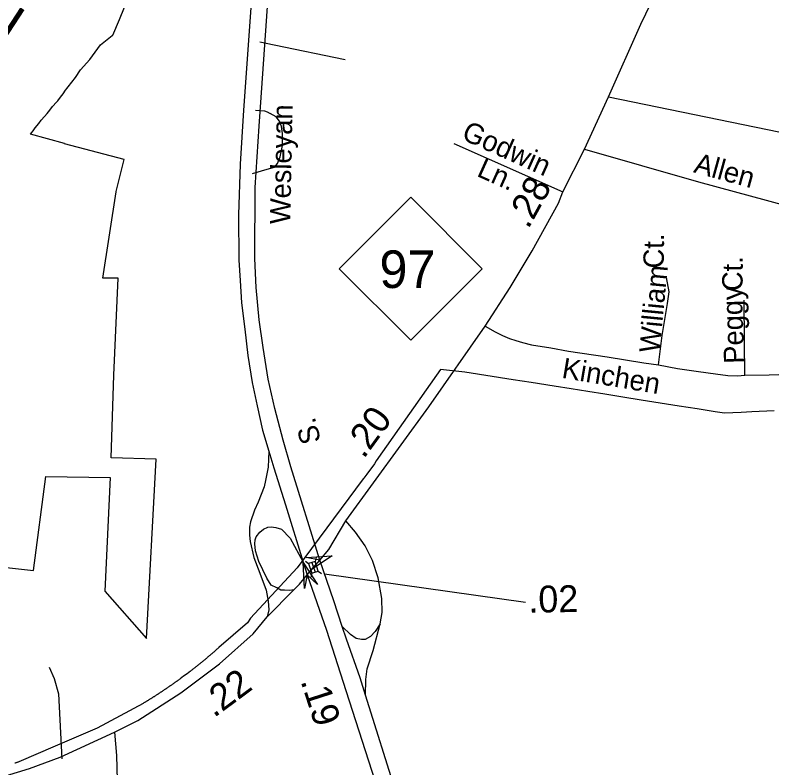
# Model space of a CAD drawing. Extents: x 2220236 to 2384410, y 720751 to 894131.
# Drawn here: x 2344850 to 2348374, y 788250 to 791757 of the extents above; entities that cross this region are included whole.
import ezdxf

# ---------------------------------------------------------------- set-up
doc = ezdxf.new("R2010")
doc.units = 0
doc.layers.add('Default', color=7, linetype='Continuous')

msp = doc.modelspace()

# ---------------------------------------------------------------- linework, layer by layer
at = {"layer": 'Default'}
for p, q in [((2345989.7, 791632.3), (2346056.7, 791618.4)), ((2346056.7, 791618.4), (2346386.3, 791550.6)), ((2346892.9, 791158.9), (2347400.6, 790933.2)), ((2345955.6, 791019.3), (2346024.1, 791038.8)), ((2346201.6, 789213.1), (2346216.8, 789202)), ((2346252.4, 789229.9), (2346246.8, 789211.9)), ((2346231.8, 789206.9), (2346246.7, 789161.9)), ((2346232, 789157), (2346226.4, 789139)), ((2346261.7, 789166.8), (2346276.9, 789155.7)), ((2346291.3, 789154.2), (2347226.6, 789021.6))]:
    msp.add_line(p, q, dxfattribs=at)
for points in [[(2346268.9, 789218.5), (2346133.2, 789652), (2346098.6, 789777.6), (2346058.8, 789923.7), (2346028.9, 790061.5), (2346005.7, 790209.2), (2345985.8, 790337), (2345972.5, 790488.1), (2345965.9, 790622.5), (2345967.5, 790954.5), (2345985.8, 791240), (2346009.2, 791573.6), (2346049, 792133), (2346077.2, 792554.6), (2346133.6, 793313.2), (2346173.4, 793932.3)], [(2346098.8, 793892.5), (2346057.3, 793331.4), (2346002.5, 792561.2), (2345972.7, 792134.7), (2345964.4, 792031.7), (2345912.9, 791314.7), (2345897.8, 791062.4), (2345889.6, 790826.7), (2345891.2, 790615.9), (2345897.8, 790521.3), (2345904.5, 790416.7), (2345919.4, 790293.9), (2345934.4, 790171), (2345954.3, 790044.9), (2345977.5, 789937), (2346002.4, 789824.1), (2346031.3, 789726.3)], [(2347613.8, 791376.7), (2347763.7, 791715.1), (2347904.3, 792005.1)], [(2344738.5, 789191.1), (2344935.5, 789169.1), (2344992.8, 789607.8), (2345293.2, 789603.6), (2345268.2, 789073.1), (2345461.5, 788853.1), (2345507.2, 789689), (2345297.5, 789694.1), (2345310.2, 790079.1), (2345330, 790531.8), (2345258.8, 790531.6), (2345321.2, 790934.2), (2345319.8, 790934.6), (2345358, 791083.7), (2345079.2, 791156.8), (2345079.2, 791158.5), (2344921.5, 791201.6), (2344927, 791207.8), (2344934.2, 791218.5), (2344943.2, 791231.4), (2344959.8, 791251.5), (2344972, 791266.7), (2344986.8, 791284.1), (2344999, 791298.8), (2345011, 791314.2), (2345024.5, 791330.6), (2345043, 791350.6), (2345049, 791358.2), (2345060.8, 791375.1), (2345073, 791390.8), (2345079.2, 791400.1), (2345079.2, 791401.2), (2345131.5, 791465.6), (2345154, 791501.2), (2345197.5, 791549.8), (2345247.8, 791617.7), (2345302, 791661.1), (2345304.5, 791663.1), (2345335.8, 791736.9), (2345359.8, 791793.6)], [(2344738.5, 789191.1), (2344935.5, 789169.1), (2344992.8, 789607.8), (2345293.2, 789603.6), (2345268.2, 789073.1), (2345461.5, 788853.1), (2345507.2, 789689), (2345297.5, 789694.1), (2345310.2, 790079.1), (2345330, 790531.8), (2345258.8, 790531.6), (2345321.2, 790934.2), (2345319.8, 790934.6), (2345358, 791083.7), (2345079.2, 791156.8), (2345079.2, 791158.5), (2344921.5, 791201.6), (2344927, 791207.8), (2344934.2, 791218.5), (2344943.2, 791231.4), (2344959.8, 791251.5), (2344972, 791266.7), (2344986.8, 791284.1), (2344999, 791298.8), (2345011, 791314.2), (2345024.5, 791330.6), (2345043, 791350.6), (2345049, 791358.2), (2345060.8, 791375.1), (2345073, 791390.8), (2345079.2, 791400.1), (2345079.2, 791401.2), (2345131.5, 791465.6), (2345154, 791501.2), (2345197.5, 791549.8), (2345247.8, 791617.7), (2345302, 791661.1), (2345304.5, 791663.1), (2345335.8, 791736.9), (2345359.8, 791793.6)], [(2346389.9, 789400.7), (2346777.2, 789932.6), (2347039.5, 790308.1), (2347155.8, 790487.8), (2347257.4, 790659.3), (2347379.8, 790881.4), (2347400.6, 790933.2), (2347502.1, 791133.1), (2347613.8, 791376.7)], [(2347613.8, 791376.7), (2348981.6, 791095.4), (2349363.5, 791009.3), (2349590.8, 790966.2), (2349816.1, 790915.7), (2350699.7, 790728.7), (2351068.2, 790656), (2351233.6, 790617), (2351339.9, 790612.9), (2351485.1, 790617), (2351691.9, 790626.1), (2353000.4, 790646)], [(2345969.8, 791314.2), (2345991.7, 791312.9), (2346011.3, 791310.2), (2346024.5, 791306), (2346037.3, 791298.6)], [(2346024.1, 791038.8), (2346058.4, 791049), (2346072.1, 791065.2), (2346083.8, 791097.2), (2346095.1, 791149.3), (2346094.4, 791205.3), (2346090.1, 791237.2), (2346081.9, 791263), (2346065.6, 791283), (2346037.3, 791298.6)], [(2347502.1, 791133.1), (2348032, 790979.6), (2348919.7, 790738.8)], [(2347845.8, 790128.4), (2347863.3, 790264.4), (2347888.8, 790413.7), (2347895.5, 790467.6), (2347883.5, 790535.2)], [(2348247.9, 790080), (2348246.6, 790238.8), (2348245.1, 790428.9)], [(2347039.5, 790308.1), (2347085.9, 790281.9), (2347119.5, 790264.4), (2347151.8, 790250.9), (2347181.4, 790241.5), (2347212.3, 790232.1), (2347255.3, 790221.3), (2347344.1, 790206.5), (2347427.5, 790191.7), (2347607.7, 790164.8), (2347778.5, 790136.5), (2347845.8, 790128.4)], [(2347845.8, 790128.4), (2347934.5, 790110.9), (2348032.7, 790096.1), (2348112.1, 790085.4), (2348168.5, 790078.6), (2348214.3, 790077.3), (2348247.9, 790080)], [(2348385.2, 789913.7), (2348280.5, 789908.4), (2348230.5, 789905.9), (2348154.2, 789902), (2348110.5, 789908.9), (2348026.5, 789922.2), (2347942.5, 789935.6), (2347853.5, 789949.7), (2347764.8, 789963.8), (2347680.8, 789977.1), (2347596.8, 789990.4), (2347517.8, 790002.9), (2347438.8, 790015.5), (2347359.8, 790028), (2347253.2, 790044.9), (2347169.2, 790058.2), (2346944.5, 790093.9), (2346831.2, 790106.6), (2346811.8, 790079.1), (2346531, 789680.3), (2346523, 789666), (2346487.5, 789618.4), (2346474.2, 789599.4), (2346473.5, 789598.4), (2346472.5, 789597.6), (2346471, 789596.1), (2346163.5, 789182.4), (2345946.8, 788948.4), (2345932, 788926.6), (2345799.2, 788811.3), (2345797.5, 788809.6), (2345795.5, 788807.9), (2345793.8, 788806.3), (2345791.8, 788804.6), (2345790, 788803), (2345788, 788801.3), (2345786.2, 788799.7), (2345784.2, 788798), (2345782.5, 788796.4), (2345780.5, 788794.8), (2345778.8, 788793.1), (2345776.8, 788791.4), (2345774.8, 788789.8), (2345773, 788788.2), (2345771, 788786.5), (2345769.2, 788784.9), (2345767.2, 788783.2), (2345765.5, 788781.6), (2345763.5, 788780), (2345761.5, 788778.4), (2345759.8, 788776.8), (2345757.8, 788775.1), (2345756, 788773.5), (2345754, 788771.9), (2345752, 788770.2), (2345750.2, 788768.6), (2345748.2, 788767.1), (2345746.2, 788765.4), (2345744.5, 788763.8), (2345742.5, 788762.2), (2345740.5, 788760.6), (2345738.8, 788759), (2345736.8, 788757.4), (2345734.8, 788755.8), (2345733, 788754.2), (2345731, 788752.6), (2345729, 788751), (2345727.2, 788749.4), (2345725.2, 788747.9), (2345723.2, 788746.2), (2345721.2, 788744.7), (2345719.5, 788743.1), (2345717.5, 788741.5), (2345715.5, 788739.9), (2345713.5, 788738.4), (2345711.8, 788736.8), (2345709.8, 788735.2), (2345707.8, 788733.6), (2345705.8, 788732.1), (2345703.8, 788730.5), (2345702, 788728.9), (2345700, 788727.4), (2345698, 788725.8), (2345696, 788724.2), (2345694, 788722.7), (2345692, 788721.2), (2345690.2, 788719.6), (2345688.2, 788718.1), (2345686.2, 788716.5), (2345684.2, 788715), (2345682.2, 788713.4), (2345680.2, 788711.9), (2345678.2, 788710.4), (2345676.5, 788708.8), (2345674.5, 788707.2), (2345672.5, 788705.8), (2345670.5, 788704.2), (2345666.5, 788701.2), (2345664.5, 788699.6), (2345660.5, 788696.6), (2345658.5, 788695.1), (2345650.5, 788689.1), (2345648.5, 788687.5), (2345636.5, 788678.5), (2345634.5, 788677.1), (2345626.5, 788671.1), (2345624.5, 788669.6), (2345620.5, 788666.6), (2345618.5, 788665.2), (2345616.5, 788663.7), (2345614.5, 788662.2), (2345612.5, 788660.8), (2345610.2, 788659.3), (2345608.2, 788657.8), (2345606.2, 788656.4), (2345604.2, 788654.9), (2345602.2, 788653.4), (2345600.2, 788652), (2345598.2, 788650.6), (2345596.2, 788649.1), (2345594, 788647.6), (2345592, 788646.2), (2345590, 788644.8), (2345588, 788643.3), (2345586, 788641.9), (2345584, 788640.4), (2345581.8, 788639), (2345579.8, 788637.6), (2345577.8, 788636.1), (2345575.8, 788634.7), (2345573.8, 788633.2), (2345571.5, 788631.9), (2345569.5, 788630.4), (2345567.5, 788629), (2345565.5, 788627.6), (2345563.2, 788626.2), (2345561.2, 788624.8), (2345559.2, 788623.4), (2345557.2, 788621.9), (2345555, 788620.6), (2345553, 788619.1), (2345551, 788617.8), (2345549, 788616.3), (2345546.8, 788614.9), (2345544.8, 788613.5), (2345542.8, 788612.1), (2345540.5, 788610.8), (2345538.5, 788609.4), (2345536.5, 788607.9), (2345534.2, 788606.6), (2345532.2, 788605.2), (2345530.2, 788603.8), (2345528, 788602.4), (2345526, 788601.1), (2345524, 788599.7), (2345521.8, 788598.3), (2345519.8, 788596.9), (2345517.8, 788595.6), (2345515.5, 788594.2), (2345513.5, 788592.8), (2345511.2, 788591.5), (2345509.2, 788590.1), (2345507.2, 788588.8), (2345505, 788587.4), (2345503, 788586.1), (2345500.8, 788584.7), (2345498.8, 788583.4), (2345496.8, 788582), (2345494.5, 788580.7), (2345492.5, 788579.3), (2345490.2, 788578), (2345488.2, 788576.6), (2345486, 788575.3), (2345484, 788574), (2345481.8, 788572.7), (2345479.8, 788571.3), (2345477.5, 788570), (2345475.5, 788568.7), (2345473.2, 788567.4), (2345471.2, 788566.1), (2345469, 788564.8), (2345467, 788563.4), (2345464.8, 788562.1), (2345462.8, 788560.8), (2345460.5, 788559.5), (2345458.5, 788558.2), (2345456.2, 788556.9), (2345454.2, 788555.6), (2345452, 788554.2), (2345450, 788553), (2345447.8, 788551.7), (2345445.5, 788550.2), (2345231.5, 788436.1), (2345079.2, 788369.9), (2345036.8, 788351.2), (2344867.5, 788278.7), (2344864.8, 788277.6), (2344862.2, 788276.8), (2344860, 788275.9), (2344857.5, 788275.1), (2344855.2, 788274.3), (2344852.8, 788273.5), (2344850.5, 788272.7), (2344848, 788271.9)], [(2348385.2, 789913.7), (2348280.5, 789908.4), (2348230.5, 789905.9), (2348154.2, 789902), (2348110.5, 789908.9), (2348026.5, 789922.2), (2347942.5, 789935.6), (2347853.5, 789949.7), (2347764.8, 789963.8), (2347680.8, 789977.1), (2347596.8, 789990.4), (2347517.8, 790002.9), (2347438.8, 790015.5), (2347359.8, 790028), (2347253.2, 790044.9), (2347169.2, 790058.2), (2346944.5, 790093.9), (2346831.2, 790106.6), (2346811.8, 790079.1), (2346531, 789680.3), (2346523, 789666), (2346487.5, 789618.4), (2346474.2, 789599.4), (2346473.5, 789598.4), (2346472.5, 789597.6), (2346471, 789596.1), (2346163.5, 789182.4), (2345946.8, 788948.4), (2345932, 788926.6), (2345799.2, 788811.3), (2345797.5, 788809.6), (2345795.5, 788807.9), (2345793.8, 788806.3), (2345791.8, 788804.6), (2345790, 788803), (2345788, 788801.3), (2345786.2, 788799.7), (2345784.2, 788798), (2345782.5, 788796.4), (2345780.5, 788794.8), (2345778.8, 788793.1), (2345776.8, 788791.4), (2345774.8, 788789.8), (2345773, 788788.2), (2345771, 788786.5), (2345769.2, 788784.9), (2345767.2, 788783.2), (2345765.5, 788781.6), (2345763.5, 788780), (2345761.5, 788778.4), (2345759.8, 788776.8), (2345757.8, 788775.1), (2345756, 788773.5), (2345754, 788771.9), (2345752, 788770.2), (2345750.2, 788768.6), (2345748.2, 788767.1), (2345746.2, 788765.4), (2345744.5, 788763.8), (2345742.5, 788762.2), (2345740.5, 788760.6), (2345738.8, 788759), (2345736.8, 788757.4), (2345734.8, 788755.8), (2345733, 788754.2), (2345731, 788752.6), (2345729, 788751), (2345727.2, 788749.4), (2345725.2, 788747.9), (2345723.2, 788746.2), (2345721.2, 788744.7), (2345719.5, 788743.1), (2345717.5, 788741.5), (2345715.5, 788739.9), (2345713.5, 788738.4), (2345711.8, 788736.8), (2345709.8, 788735.2), (2345707.8, 788733.6), (2345705.8, 788732.1), (2345703.8, 788730.5), (2345702, 788728.9), (2345700, 788727.4), (2345698, 788725.8), (2345696, 788724.2), (2345694, 788722.7), (2345692, 788721.2), (2345690.2, 788719.6), (2345688.2, 788718.1), (2345686.2, 788716.5), (2345684.2, 788715), (2345682.2, 788713.4), (2345680.2, 788711.9), (2345678.2, 788710.4), (2345676.5, 788708.8), (2345674.5, 788707.2), (2345672.5, 788705.8), (2345670.5, 788704.2), (2345666.5, 788701.2), (2345664.5, 788699.6), (2345660.5, 788696.6), (2345658.5, 788695.1), (2345650.5, 788689.1), (2345648.5, 788687.5), (2345636.5, 788678.5), (2345634.5, 788677.1), (2345626.5, 788671.1), (2345624.5, 788669.6), (2345620.5, 788666.6), (2345618.5, 788665.2), (2345616.5, 788663.7), (2345614.5, 788662.2), (2345612.5, 788660.8), (2345610.2, 788659.3), (2345608.2, 788657.8), (2345606.2, 788656.4), (2345604.2, 788654.9), (2345602.2, 788653.4), (2345600.2, 788652), (2345598.2, 788650.6), (2345596.2, 788649.1), (2345594, 788647.6), (2345592, 788646.2), (2345590, 788644.8), (2345588, 788643.3), (2345586, 788641.9), (2345584, 788640.4), (2345581.8, 788639), (2345579.8, 788637.6), (2345577.8, 788636.1), (2345575.8, 788634.7), (2345573.8, 788633.2), (2345571.5, 788631.9), (2345569.5, 788630.4), (2345567.5, 788629), (2345565.5, 788627.6), (2345563.2, 788626.2), (2345561.2, 788624.8), (2345559.2, 788623.4), (2345557.2, 788621.9), (2345555, 788620.6), (2345553, 788619.1), (2345551, 788617.8), (2345549, 788616.3), (2345546.8, 788614.9), (2345544.8, 788613.5), (2345542.8, 788612.1), (2345540.5, 788610.8), (2345538.5, 788609.4), (2345536.5, 788607.9), (2345534.2, 788606.6), (2345532.2, 788605.2), (2345530.2, 788603.8), (2345528, 788602.4), (2345526, 788601.1), (2345524, 788599.7), (2345521.8, 788598.3), (2345519.8, 788596.9), (2345517.8, 788595.6), (2345515.5, 788594.2), (2345513.5, 788592.8), (2345511.2, 788591.5), (2345509.2, 788590.1), (2345507.2, 788588.8), (2345505, 788587.4), (2345503, 788586.1), (2345500.8, 788584.7), (2345498.8, 788583.4), (2345496.8, 788582), (2345494.5, 788580.7), (2345492.5, 788579.3), (2345490.2, 788578), (2345488.2, 788576.6), (2345486, 788575.3), (2345484, 788574), (2345481.8, 788572.7), (2345479.8, 788571.3), (2345477.5, 788570), (2345475.5, 788568.7), (2345473.2, 788567.4), (2345471.2, 788566.1), (2345469, 788564.8), (2345467, 788563.4), (2345464.8, 788562.1), (2345462.8, 788560.8), (2345460.5, 788559.5), (2345458.5, 788558.2), (2345456.2, 788556.9), (2345454.2, 788555.6), (2345452, 788554.2), (2345450, 788553), (2345447.8, 788551.7), (2345445.5, 788550.2), (2345231.5, 788436.1), (2345079.2, 788369.9), (2345036.8, 788351.2), (2344867.5, 788278.7), (2344864.8, 788277.6), (2344862.2, 788276.8), (2344860, 788275.9), (2344857.5, 788275.1), (2344855.2, 788274.3), (2344852.8, 788273.5), (2344850.5, 788272.7), (2344848, 788271.9)], [(2348247.9, 790080), (2348362.2, 790081.3), (2348498.1, 790085.4), (2348621.8, 790096.1)], [(2346031.3, 789726.3), (2346028, 789650.7), (2346016.7, 789588.5), (2346009.1, 789560.2), (2345981.2, 789487.6), (2345965.5, 789450.8), (2345946.5, 789396), (2345942.1, 789371.5), (2345941, 789334.6), (2345944.3, 789304.4), (2345961.1, 789230.7), (2345990.1, 789157), (2346019.1, 789078.8), (2346028.7, 789027.3), (2346031.1, 788987.2), (2346023.5, 788953.3)], [(2346031.3, 789726.3), (2346054.6, 789647.6), (2346108.8, 789475), (2346191.7, 789208.5)], [(2346268.9, 789218.5), (2346310.9, 789268.2), (2346389.9, 789400.7)], [(2346549.5, 788921.5), (2346555.1, 788947.2), (2346559.1, 788973.6), (2346558.4, 789039.6), (2346539.9, 789135.2), (2346514.4, 789217), (2346479.8, 789284), (2346435.7, 789348.2), (2346389.9, 789400.7)], [(2346148.6, 789079.9), (2346129.6, 789076.7), (2346104, 789078), (2346087.2, 789078.8), (2346068.2, 789088.8), (2346042.6, 789102.2), (2346022.5, 789133.5), (2345985.6, 789211.7), (2345970, 789260.9), (2345966.6, 789294.4), (2345967.2, 789312.8), (2345972.2, 789326.8), (2345989.5, 789348.6), (2346006.3, 789362), (2346026.4, 789370.9), (2346042, 789373.1), (2346064.3, 789369.8), (2346090.1, 789362.2), (2346131.2, 789321), (2346191.7, 789208.5)], [(2346210.2, 789148.9), (2346268.9, 789218.5)], [(2346373.6, 788908.9), (2346333.9, 789027.9), (2346268.9, 789218.5)], [(2346191.7, 789208.5), (2346210.2, 789148.9)], [(2346148.6, 789079.9), (2346161.5, 789093.1), (2346174, 789105.8), (2346210.2, 789148.9)], [(2346210.2, 789148.9), (2346300.2, 788891.8), (2346389.8, 788611.3), (2346540.8, 788143.2), (2346651.9, 787799.6), (2346774.7, 787411.2), (2346947.6, 786869.7), (2347015.3, 786660.5), (2347069.4, 786501.8), (2347364.1, 785590.9)], [(2346023.5, 788953.3), (2346148.6, 789079.9)], [(2345313.3, 788416.6), (2345422.2, 788471.8), (2345621.9, 788600.6), (2345802.3, 788734.6), (2345958.5, 788874.4), (2346023.5, 788953.3)], [(2346549.5, 788921.5), (2346526.1, 788885.8), (2346504.6, 788863.1), (2346480.7, 788848.7), (2346463.6, 788847.8), (2346438.1, 788852.8), (2346412.2, 788871.6), (2346373.6, 788908.9)], [(2346481.2, 788589.6), (2346456.1, 788669.4), (2346393.1, 788850.3), (2346373.6, 788908.9)], [(2346481.2, 788589.6), (2346482.6, 788662.4), (2346488.9, 788712.5), (2346517.2, 788796.4), (2346549.5, 788921.5)], [(2345008.8, 788719), (2345031.3, 788667.3), (2345052.2, 788595.7), (2345067.8, 788292)], [(2347439.5, 785590.9), (2347132.2, 786550.5), (2347015.3, 786913.2), (2346837.7, 787462.6), (2346701.7, 787894.2), (2346625.4, 788129.9), (2346481.2, 788589.6)], [(2341121.7, 786392.1), (2341220.5, 786478.9), (2341421.4, 786632.9), (2341466.9, 786668.3), (2341578.5, 786754.7), (2341760.7, 786890.9), (2341996.3, 787065.1), (2342249.2, 787252.4), (2342462.9, 787414.5), (2342616.7, 787518.9), (2342796.6, 787626.8), (2343005.4, 787723.4), (2343104.8, 787766.5), (2343318.7, 787841.1), (2343502.4, 787888.7), (2343750, 787950), (2344227.4, 788064.6), (2344748, 788196.2), (2344917.4, 788247.9), (2345060.2, 788299.6), (2345313.3, 788416.6)], [(2345313.3, 788416.6), (2345322.7, 788307.6), (2345333.5, 787902.5), (2345344.9, 787522.4), (2345357, 787409.3), (2345371, 787359.8), (2345393.6, 787300.1), (2345469.3, 787161.1), (2345544.5, 787044.2), (2345573.3, 786986.5), (2345602.5, 786899.9), (2345642.1, 786705.5), (2345685.2, 786410.8), (2345710.1, 786184), (2345716.8, 786077.7), (2345718.1, 786009)]]:
    msp.add_lwpolyline(points, dxfattribs=at)
for points in [[(2346359.7, 790575.4), (2346692.7, 790908.4), (2347025.7, 790575.4), (2346692.7, 790242.4)], [(2346205.1, 789230.5), (2346326.8, 789237.7), (2346225, 789170.6), (2346268.9, 789218.5)], [(2346216.8, 789202), (2346231.7, 789156.9), (2346261.7, 789166.8), (2346246.8, 789211.9)], [(2346197.3, 789085.2), (2346191.9, 789207), (2346257.4, 789104.2), (2346210.2, 789148.9)]]:
    msp.add_lwpolyline(points, close=True, dxfattribs=at)

# ---------------------------------------------------------------- texts
for s, height, rotation, p in [('RIVER', 210, 56.9019, (2344542.4, 791241.3)), ('Wesleyan', 95, 88.9142, (2346131.5, 790782.4)), ('Godwin', 95, 335.8061, (2346924, 791180.9)), ('Ln.', 95, 335.8061, (2346995.3, 791008.9)), ('Allen', 95, 344.6162, (2348005.7, 791025.1)), ('.28', 125, 61.138, (2347239.6, 790756.6)), ('Ct.', 95, 89.3567, (2347870.5, 790576.5)), ('Ct.', 95, 89.3567, (2348237.2, 790470.8)), ('William', 95, 84.4916, (2347850.6, 790180.5)), ('Peggy', 95, 91.8476, (2348246.3, 790134.5)), ('Kinchen', 95, 350.4121, (2347392, 790067.8)), ('.20', 125, 53.9357, (2346473.3, 789686.6)), ('S.', 95, 104.6874, (2346275.1, 789772.7)), ('.02', 125, 0.929, (2347241.1, 788973)), ('.22', 125, 36.6046, (2345776.2, 788481.6)), ('.19', 125, 287.8771, (2346178.6, 788655.3))]:
    msp.add_text(s, height=height, rotation=rotation, dxfattribs=at).set_placement(p)
msp.add_text('97', height=175, dxfattribs=at).set_placement((2346546.8, 790485.7))

doc.saveas('drawing.dxf')
